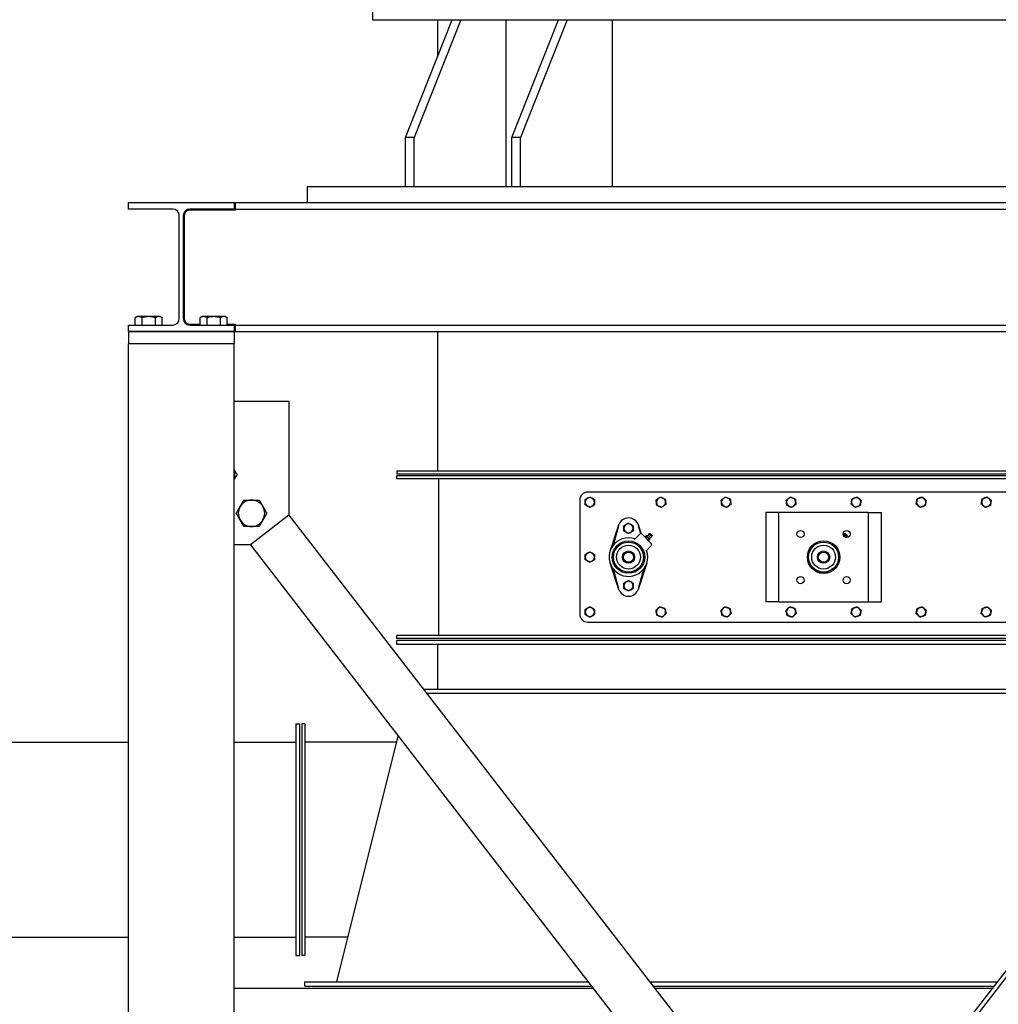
# Model space of a CAD drawing. Header units: inches. Extents: x 36 to 1719, y -84 to 1122.
# Tile 447 of 550: x 1470 to 1530, y 490 to 551. Entities that reach past the tile are written whole.
import ezdxf

# ---------------------------------------------------------------- set-up
doc = ezdxf.new("R2010")
doc.units = ezdxf.units.IN
doc.header["$LTSCALE"] = 48
doc.header["$MEASUREMENT"] = 0
doc.layers.add('Visible (ANSI)', color=7, linetype='Continuous', lineweight=30)

msp = doc.modelspace()

# ---------------------------------------------------------------- linework, layer by layer
at = {"layer": 'Visible (ANSI)'}
for p, q in [((1491.34812, 551.71693), (1491.34812, 550.96693)), ((1491.34812, 550.96693), (1496.26152, 550.96693)), ((1493.39208, 543.71693), (1496.26152, 550.96693)), ((1496.79185, 550.96693), (1493.92241, 543.71693)), ((1495.34812, 550.96693), (1495.34812, 548.65911)), ((1496.26152, 550.96693), (1503.33259, 550.96693)), ((1499.5702, 540.71693), (1499.5702, 550.96693)), ((1499.93282, 543.71693), (1502.80226, 550.96693)), ((1503.33259, 550.96693), (1500.46315, 543.71693)), ((1503.33259, 550.96693), (1534.86365, 550.96693)), ((1506.11094, 540.71693), (1506.11094, 550.96693)), ((1493.92241, 543.71693), (1493.39208, 543.71693)), ((1493.39208, 540.71693), (1493.39208, 543.71693)), ((1493.92241, 540.71693), (1493.92241, 543.71693)), ((1500.46315, 543.71693), (1499.93282, 543.71693)), ((1499.93282, 540.71693), (1499.93282, 543.71693)), ((1500.46315, 540.71693), (1500.46315, 543.71693)), ((1487.34812, 540.71693), (1487.34812, 539.71693)), ((1487.34812, 540.71693), (1493.39208, 540.71693)), ((1493.39208, 540.71693), (1500.46315, 540.71693)), ((1500.46315, 540.71693), (1537.73309, 540.71693)), ((1476.34812, 539.31693), (1476.34812, 539.71693)), ((1476.34812, 539.71693), (1482.84812, 539.71693)), ((1482.84812, 539.71693), (1482.84812, 539.31693)), ((1482.90812, 539.71693), (1555.28812, 539.71693)), ((1482.90812, 539.71693), (1482.90812, 539.31693)), ((1479.07562, 539.31693), (1476.34812, 539.31693)), ((1479.47562, 532.58693), (1479.47562, 538.91693)), ((1479.72062, 538.91693), (1479.72062, 532.58693)), ((1479.78062, 538.91693), (1479.78062, 532.58693)), ((1482.84812, 539.31693), (1480.12062, 539.31693)), ((1482.90812, 539.25693), (1480.12062, 539.25693)), ((1482.90812, 539.31693), (1555.28812, 539.31693)), ((1482.90812, 539.31693), (1482.90812, 539.25693)), ((1476.87937, 532.7088), (1476.76818, 532.64461)), ((1476.76818, 532.18693), (1476.76818, 532.64461)), ((1476.97566, 532.7088), (1476.87937, 532.7088)), ((1477.59812, 532.7088), (1476.97566, 532.7088)), ((1477.18315, 532.18693), (1477.18315, 532.64461)), ((1478.22058, 532.7088), (1477.59812, 532.7088)), ((1478.01309, 532.18693), (1478.01309, 532.64461)), ((1478.31687, 532.7088), (1478.22058, 532.7088)), ((1478.31687, 532.7088), (1478.42806, 532.64461)), ((1478.42806, 532.18693), (1478.42806, 532.64461)), ((1480.12062, 532.24693), (1480.76818, 532.24693)), ((1480.87937, 532.7088), (1480.76818, 532.64461)), ((1480.76818, 532.18693), (1480.76818, 532.64461)), ((1480.97566, 532.7088), (1480.87937, 532.7088)), ((1481.59812, 532.7088), (1480.97566, 532.7088)), ((1481.18315, 532.18693), (1481.18315, 532.64461)), ((1482.22058, 532.7088), (1481.59812, 532.7088)), ((1482.01309, 532.18693), (1482.01309, 532.64461)), ((1482.31687, 532.7088), (1482.22058, 532.7088)), ((1482.31687, 532.7088), (1482.42806, 532.64461)), ((1482.42806, 532.18693), (1482.42806, 532.64461)), ((1482.42806, 532.24693), (1482.90812, 532.24693)), ((1482.90812, 532.24693), (1482.90812, 532.18693)), ((1476.34812, 531.78693), (1476.34812, 532.18693)), ((1476.34812, 532.18693), (1479.07562, 532.18693)), ((1482.84812, 531.78693), (1476.34812, 531.78693)), ((1476.35062, 531.78693), (1482.84562, 531.78693)), ((1476.35062, 531.78693), (1476.35062, 531.03693)), ((1480.12062, 532.18693), (1482.84812, 532.18693)), ((1482.84562, 531.78693), (1482.84562, 531.03693)), ((1482.84812, 532.18693), (1482.84812, 531.78693)), ((1482.90812, 532.18693), (1555.28812, 532.18693)), ((1482.90812, 532.18693), (1482.90812, 531.78693)), ((1482.90812, 531.78693), (1555.28812, 531.78693)), ((1495.34812, 531.78693), (1495.34812, 523.23443)), ((1482.84812, 531.03693), (1476.34812, 531.03693)), ((1476.34812, 404.79693), (1476.34812, 531.03693)), ((1482.84562, 531.03693), (1476.35062, 531.03693)), ((1482.84812, 404.79693), (1482.84812, 531.03693)), ((1482.84812, 527.501), (1486.22062, 527.501)), ((1486.22062, 527.501), (1486.22062, 520.501)), ((1555.34812, 524.86081), (1482.84812, 431.1362)), ((1555.34812, 524.45221), (1482.84812, 430.72761)), ((1492.84812, 523.23443), (1492.84812, 523.04693)), ((1492.84812, 523.23443), (1545.34812, 523.23443)), ((1492.84812, 523.04693), (1545.34812, 523.04693)), ((1492.84812, 522.73443), (1492.84812, 522.92193)), ((1545.34812, 522.92193), (1492.84812, 522.92193)), ((1545.34812, 522.73443), (1492.84812, 522.73443)), ((1495.41062, 522.73443), (1495.41062, 513.10943)), ((1533.59812, 521.92193), (1504.59812, 521.92193)), ((1504.09812, 521.42193), (1504.09812, 514.42193)), ((1486.22062, 520.501), (1483.8477, 518.66544)), ((1486.22062, 520.501), (1519.09812, 477.9985)), ((1516.16062, 520.67193), (1515.53562, 520.67193)), ((1515.53562, 520.67193), (1515.53562, 515.17193)), ((1516.34812, 520.67193), (1516.16062, 520.67193)), ((1516.34812, 515.17193), (1516.34812, 520.67193)), ((1516.72312, 520.67193), (1516.34812, 520.67193)), ((1521.47312, 520.67193), (1516.72312, 520.67193)), ((1521.84812, 520.67193), (1521.47312, 520.67193)), ((1521.84812, 520.67193), (1522.03562, 520.67193)), ((1521.84812, 520.67193), (1521.84812, 515.17193)), ((1522.03562, 520.67193), (1522.66062, 520.67193)), ((1522.66062, 515.17193), (1522.66062, 520.67193)), ((1505.96902, 518.28974), (1506.47789, 519.85189)), ((1506.47789, 519.85189), (1506.15363, 518.64171)), ((1506.47789, 519.85189), (1506.489, 519.88598)), ((1507.70724, 519.88598), (1507.71835, 519.85189)), ((1507.85154, 519.3548), (1507.71835, 519.85189)), ((1507.71835, 519.85189), (1507.88022, 519.35495)), ((1507.46703, 518.99794), (1507.79571, 519.32662)), ((1507.93713, 519.32662), (1508.50281, 518.76094)), ((1508.11617, 519.16499), (1508.18228, 519.2311)), ((1508.12254, 519.14122), (1508.11617, 519.16499)), ((1508.17242, 519.10874), (1508.23853, 519.17485)), ((1508.20605, 519.22473), (1508.18228, 519.2311)), ((1508.20605, 519.22473), (1508.21911, 519.21168)), ((1508.21911, 519.21168), (1508.30349, 519.1273)), ((1508.28493, 518.99623), (1508.35104, 519.06234)), ((1508.30135, 519.27271), (1508.4489, 519.12516)), ((1508.30349, 519.1273), (1508.38787, 519.04291)), ((1508.31741, 518.94634), (1508.34118, 518.93997)), ((1508.34118, 518.93997), (1508.4073, 519.00608)), ((1508.42566, 519.3779), (1508.35529, 519.35694)), ((1508.35529, 519.35694), (1508.53313, 519.17909)), ((1508.38787, 519.04291), (1508.40092, 519.02986)), ((1508.40092, 519.02986), (1508.4073, 519.00608)), ((1508.43347, 519.37592), (1508.55211, 519.25728)), ((1508.55409, 519.24947), (1508.53313, 519.17909)), ((1520.31151, 519.26255), (1520.43874, 519.13532)), ((1520.42566, 519.3779), (1520.35529, 519.35694)), ((1520.35529, 519.35694), (1520.53313, 519.17909)), ((1520.43347, 519.37592), (1520.55211, 519.25728)), ((1520.55409, 519.24947), (1520.53313, 519.17909)), ((1483.8477, 518.66544), (1482.84812, 518.66544)), ((1483.8477, 518.66544), (1517.20172, 475.54693)), ((1508.50281, 518.61952), (1508.17414, 518.29084)), ((1508.21391, 518.33061), (1508.22722, 518.28974)), ((1506.47789, 515.99197), (1505.96902, 517.55412)), ((1506.15363, 517.20214), (1506.47789, 515.99197)), ((1508.22722, 517.55412), (1507.71835, 515.99197)), ((1507.71835, 515.99197), (1508.04261, 517.20214)), ((1506.489, 515.95788), (1506.47789, 515.99197)), ((1507.71835, 515.99197), (1507.70724, 515.95788)), ((1516.16062, 515.17193), (1515.53562, 515.17193)), ((1516.34812, 515.17193), (1516.16062, 515.17193)), ((1516.34812, 515.17193), (1516.72312, 515.17193)), ((1516.72312, 515.17193), (1521.47312, 515.17193)), ((1521.47312, 515.17193), (1521.84812, 515.17193)), ((1521.84812, 515.17193), (1522.03562, 515.17193)), ((1522.03562, 515.17193), (1522.66062, 515.17193)), ((1504.59812, 513.92193), (1533.59812, 513.92193)), ((1492.84812, 512.92193), (1492.84812, 513.10943)), ((1545.34812, 513.10943), (1492.84812, 513.10943)), ((1545.34812, 512.92193), (1492.84812, 512.92193)), ((1492.84812, 512.54693), (1492.84812, 512.79693)), ((1545.34812, 512.79693), (1492.84812, 512.79693)), ((1545.34812, 512.54693), (1492.84812, 512.54693)), ((1495.34812, 512.54693), (1495.34812, 509.79693)), ((1494.50068, 509.79693), (1543.69556, 509.79693)), ((1494.69406, 509.54693), (1543.50218, 509.54693)), ((1486.63562, 507.67193), (1486.88562, 507.67193)), ((1486.63562, 507.67193), (1486.63562, 493.42193)), ((1486.88562, 493.42193), (1486.88562, 507.67193)), ((1487.19812, 507.67193), (1487.01062, 507.67193)), ((1487.01062, 507.67193), (1487.01062, 493.42193)), ((1487.19812, 507.67193), (1487.19812, 493.42193)), ((1489.16062, 491.79693), (1492.93941, 506.9121)), ((1416.51062, 506.54693), (1476.34812, 506.54693)), ((1482.84812, 506.54693), (1486.63562, 506.54693)), ((1492.84812, 506.54693), (1487.19812, 506.54693)), ((1416.51062, 494.54694), (1476.34812, 494.54694)), ((1482.84812, 494.54694), (1486.63562, 494.54694)), ((1489.84812, 494.54693), (1487.19812, 494.54693)), ((1486.63562, 493.42193), (1486.88562, 493.42193)), ((1487.19812, 493.42193), (1487.01062, 493.42193)), ((1487.19812, 491.54693), (1487.19812, 491.79693)), ((1487.19812, 491.79693), (1504.63165, 491.79693)), ((1508.42445, 491.79693), (1529.77179, 491.79693)), ((1482.84812, 491.42193), (1504.92173, 491.42193)), ((1487.19812, 491.54693), (1504.82503, 491.54693)), ((1508.61783, 491.54693), (1529.57841, 491.54693)), ((1508.71453, 491.42193), (1529.48171, 491.42193))]:
    msp.add_line(p, q, dxfattribs=at)
for centre, radius in [((1517.68012, 519.33993), 0.21875), ((1520.51612, 519.33993), 0.21875), ((1507.09812, 517.92193), 0.99675), ((1519.09812, 517.92193), 1), ((1519.09812, 517.92193), 0.99675), ((1507.09812, 517.92193), 0.92175), ((1507.09812, 517.92193), 0.73425), ((1507.09812, 517.92193), 0.375), ((1519.09812, 517.92193), 0.92175), ((1519.09812, 517.92193), 0.73425), ((1519.09812, 517.92193), 0.375), ((1507.09812, 517.92193), 0.3125), ((1519.09812, 517.92193), 0.3125), ((1517.68012, 516.50393), 0.21875), ((1520.51612, 516.50393), 0.21875)]:
    msp.add_circle(centre, radius, dxfattribs=at)
for centre, radius, start, end in [((1479.07562, 538.91693), 0.4, 0, 90), ((1480.12062, 538.91693), 0.4, 90, 180), ((1479.07562, 532.58693), 0.4, 270, 0), ((1480.12062, 532.58693), 0.4, 180, 270), ((1482.08309, 522.98963), 0.8125, 340.3185453, 19.6814547), ((1504.59812, 521.42193), 0.5, 90, 180), ((1483.91864, 520.61671), 0.8125, 90, 150), ((1483.91864, 520.61671), 0.8125, 30, 90), ((1504.72312, 521.29693), 0.281, 120, 180), ((1504.72312, 521.29693), 0.281, 180, 240), ((1504.72312, 521.29693), 0.281, 60, 120), ((1504.72312, 521.29693), 0.281, 0, 60), ((1504.72312, 521.29693), 0.281, 300, 0), ((1509.09812, 521.29693), 0.281, 126.2923397, 186.2923397), ((1509.09812, 521.29693), 0.281, 66.2923397, 126.2923397), ((1509.09812, 521.29693), 0.281, 6.2923397, 66.2923397), ((1509.09812, 521.29693), 0.281, 306.2923397, 6.2923397), ((1513.09812, 521.29693), 0.281, 126.2923397, 186.2923397), ((1513.09812, 521.29693), 0.281, 66.2923397, 126.2923397), ((1513.09812, 521.29693), 0.281, 6.2923397, 66.2923397), ((1513.09812, 521.29693), 0.281, 306.2923397, 6.2923397), ((1517.09812, 521.29693), 0.281, 126.2923397, 186.2923397), ((1517.09812, 521.29693), 0.281, 66.2923397, 126.2923397), ((1517.09812, 521.29693), 0.281, 6.2923397, 66.2923397), ((1517.09812, 521.29693), 0.281, 306.2923397, 6.2923397), ((1521.09812, 521.29693), 0.281, 170.8358207, 230.8358207), ((1521.09812, 521.29693), 0.281, 110.8358207, 170.8358207), ((1521.09812, 521.29693), 0.281, 50.8358207, 110.8358207), ((1521.09812, 521.29693), 0.281, 350.8358207, 50.8358207), ((1525.09812, 521.29693), 0.281, 170.8358207, 230.8358207), ((1525.09812, 521.29693), 0.281, 110.8358207, 170.8358207), ((1525.09812, 521.29693), 0.281, 50.8358207, 110.8358207), ((1525.09812, 521.29693), 0.281, 350.8358207, 50.8358207), ((1529.09812, 521.29693), 0.281, 170.8358207, 230.8358207), ((1529.09812, 521.29693), 0.281, 110.8358207, 170.8358207), ((1529.09812, 521.29693), 0.281, 50.8358207, 110.8358207), ((1529.09812, 521.29693), 0.281, 350.8358207, 50.8358207), ((1483.91864, 520.61671), 0.8125, 150, 210), ((1483.91864, 520.61671), 0.8125, 330, 30), ((1504.72312, 521.29693), 0.281, 240, 300), ((1509.09812, 521.29693), 0.281, 186.2923397, 246.2923397), ((1509.09812, 521.29693), 0.281, 246.2923397, 306.2923397), ((1513.09812, 521.29693), 0.281, 186.2923397, 246.2923397), ((1513.09812, 521.29693), 0.281, 246.2923397, 306.2923397), ((1517.09812, 521.29693), 0.281, 186.2923397, 246.2923397), ((1517.09812, 521.29693), 0.281, 246.2923397, 306.2923397), ((1521.09812, 521.29693), 0.281, 230.8358207, 290.8358207), ((1521.09812, 521.29693), 0.281, 290.8358207, 350.8358207), ((1525.09812, 521.29693), 0.281, 230.8358207, 290.8358207), ((1525.09812, 521.29693), 0.281, 290.8358207, 350.8358207), ((1529.09812, 521.29693), 0.281, 230.8358207, 290.8358207), ((1529.09812, 521.29693), 0.281, 290.8358207, 350.8358207), ((1483.91864, 520.61671), 0.8125, 210, 270), ((1483.91864, 520.61671), 0.8125, 270, 330), ((1507.09812, 519.68755), 0.64063, 18.0432318, 161.9567682), ((1507.09812, 519.68755), 0.28125, 120, 180), ((1507.09812, 519.68755), 0.28125, 180, 240), ((1507.09812, 519.68755), 0.28125, 60, 120), ((1507.09812, 519.68755), 0.28125, 0, 60), ((1507.09812, 519.68755), 0.28125, 300, 0), ((1507.09812, 517.92193), 1.1875, 69.9010624, 20.0989376), ((1507.09812, 519.68755), 0.28125, 240, 300), ((1507.86642, 519.25591), 0.1, 45, 135), ((1508.15023, 519.45426), 0.23622, 283.6687015, 309.7729981), ((1508.4275, 519.25131), 0.12795, 124.3612907, 170.3745904), ((1508.63045, 518.97404), 0.23622, 140.2270019, 166.3312985), ((1508.42791, 519.37035), 0.00787, 45, 106.5871761), ((1508.4275, 519.25131), 0.12795, 279.6254096, 325.6387093), ((1508.54654, 519.25171), 0.00787, 343.4128239, 45), ((1520.4275, 519.25131), 0.12795, 124.3612907, 164.4634537), ((1520.42791, 519.37035), 0.00787, 45, 106.5871761), ((1520.4275, 519.25131), 0.12795, 285.5365463, 325.6387093), ((1520.54654, 519.25171), 0.00787, 343.4128239, 45), ((1508.4321, 518.69023), 0.1, 315, 45), ((1504.72312, 517.92193), 0.281, 120, 180), ((1504.72312, 517.92193), 0.281, 180, 240), ((1504.72312, 517.92193), 0.281, 60, 120), ((1504.72312, 517.92193), 0.281, 240, 300), ((1504.72312, 517.92193), 0.281, 0, 60), ((1504.72312, 517.92193), 0.281, 300, 0), ((1507.09812, 516.1563), 0.64063, 198.0432318, 341.9567682), ((1507.09812, 516.1563), 0.28125, 120, 180), ((1507.09812, 516.1563), 0.28125, 180, 240), ((1507.09812, 516.1563), 0.28125, 60, 120), ((1507.09812, 516.1563), 0.28125, 240, 300), ((1507.09812, 516.1563), 0.28125, 0, 60), ((1507.09812, 516.1563), 0.28125, 300, 0), ((1504.72312, 514.54693), 0.281, 120, 180), ((1504.72312, 514.54693), 0.281, 60, 120), ((1504.72312, 514.54693), 0.281, 0, 60), ((1509.09812, 514.54693), 0.281, 133.3571703, 193.3571703), ((1509.09812, 514.54693), 0.281, 73.3571703, 133.3571703), ((1509.09812, 514.54693), 0.281, 13.3571703, 73.3571703), ((1513.09812, 514.54693), 0.281, 133.3571703, 193.3571703), ((1513.09812, 514.54693), 0.281, 73.3571703, 133.3571703), ((1513.09812, 514.54693), 0.281, 13.3571703, 73.3571703), ((1517.09812, 514.54693), 0.281, 133.3571703, 193.3571703), ((1517.09812, 514.54693), 0.281, 73.3571703, 133.3571703), ((1517.09812, 514.54693), 0.281, 13.3571703, 73.3571703), ((1521.09812, 514.54693), 0.281, 108.4406544, 168.4406544), ((1521.09812, 514.54693), 0.281, 48.4406544, 108.4406544), ((1521.09812, 514.54693), 0.281, 348.4406544, 48.4406544), ((1525.09812, 514.54693), 0.281, 108.4406544, 168.4406544), ((1525.09812, 514.54693), 0.281, 48.4406544, 108.4406544), ((1525.09812, 514.54693), 0.281, 348.4406544, 48.4406544), ((1529.09812, 514.54693), 0.281, 108.4406544, 168.4406544), ((1529.09812, 514.54693), 0.281, 48.4406544, 108.4406544), ((1529.09812, 514.54693), 0.281, 348.4406544, 48.4406544), ((1504.59812, 514.42193), 0.5, 180, 270), ((1504.72312, 514.54693), 0.281, 180, 240), ((1504.72312, 514.54693), 0.281, 240, 300), ((1504.72312, 514.54693), 0.281, 300, 0), ((1509.09812, 514.54693), 0.281, 193.3571703, 253.3571703), ((1509.09812, 514.54693), 0.281, 253.3571703, 313.3571703), ((1509.09812, 514.54693), 0.281, 313.3571703, 13.3571703), ((1513.09812, 514.54693), 0.281, 193.3571703, 253.3571703), ((1513.09812, 514.54693), 0.281, 253.3571703, 313.3571703), ((1513.09812, 514.54693), 0.281, 313.3571703, 13.3571703), ((1517.09812, 514.54693), 0.281, 193.3571703, 253.3571703), ((1517.09812, 514.54693), 0.281, 253.3571703, 313.3571703), ((1517.09812, 514.54693), 0.281, 313.3571703, 13.3571703), ((1521.09812, 514.54693), 0.281, 168.4406544, 228.4406544), ((1521.09812, 514.54693), 0.281, 228.4406544, 288.4406544), ((1521.09812, 514.54693), 0.281, 288.4406544, 348.4406544), ((1525.09812, 514.54693), 0.281, 168.4406544, 228.4406544), ((1525.09812, 514.54693), 0.281, 228.4406544, 288.4406544), ((1525.09812, 514.54693), 0.281, 288.4406544, 348.4406544), ((1529.09812, 514.54693), 0.281, 168.4406544, 228.4406544), ((1529.09812, 514.54693), 0.281, 228.4406544, 288.4406544), ((1529.09812, 514.54693), 0.281, 288.4406544, 348.4406544)]:
    msp.add_arc(centre, radius, start, end, dxfattribs=at)
for points, knots in [([(1480.12062, 539.25693), (1480.0968, 539.25693), (1480.07365, 539.25443), (1480.02912, 539.24517), (1480.00772, 539.2384), (1479.94661, 539.21236), (1479.90995, 539.18709), (1479.85185, 539.12899), (1479.82591, 539.09242), (1479.79024, 539.00914), (1479.78062, 538.96235), (1479.78062, 538.91693)], [2.83635101, 2.83635101, 2.83635101, 2.83635101, 3.0178533, 3.0178533, 3.19935559, 3.19935559, 3.56236017, 3.56236017, 3.90844335, 3.90844335, 4.25452652, 4.25452652, 4.25452652, 4.25452652]), ([(1479.78062, 532.58693), (1479.78062, 532.54151), (1479.79024, 532.49471), (1479.82591, 532.41144), (1479.85185, 532.37487), (1479.90995, 532.31677), (1479.94661, 532.29149), (1480.00772, 532.26546), (1480.02912, 532.25868), (1480.07365, 532.24942), (1480.0968, 532.24693), (1480.12062, 532.24693)], [-1.41817551, -1.41817551, -1.41817551, -1.41817551, -1.07209233, -1.07209233, -0.72600916, -0.72600916, -0.36300458, -0.36300458, -0.18150229, -0.18150229, 0, 0, 0, 0])]:
    msp.add_open_spline(points, degree=3, knots=knots, dxfattribs=at)
for points, weights in [([(1476.97566, 532.7088), (1476.87937, 532.7088), (1476.76818, 532.64461)], [1, 1.0379548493, 1]), ([(1477.18315, 532.64461), (1477.07196, 532.7088), (1476.97566, 532.7088)], [1, 1.0379548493, 1]), ([(1477.59812, 532.7088), (1477.40553, 532.7088), (1477.18315, 532.64461)], [1, 1.0379548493, 1]), ([(1478.01309, 532.64461), (1477.79071, 532.7088), (1477.59812, 532.7088)], [1, 1.0379548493, 1]), ([(1478.22058, 532.7088), (1478.12428, 532.7088), (1478.01309, 532.64461)], [1, 1.0379548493, 1]), ([(1478.42806, 532.64461), (1478.31687, 532.7088), (1478.22058, 532.7088)], [1, 1.0379548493, 1]), ([(1480.97566, 532.7088), (1480.87937, 532.7088), (1480.76818, 532.64461)], [1, 1.0379548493, 1]), ([(1481.18315, 532.64461), (1481.07196, 532.7088), (1480.97566, 532.7088)], [1, 1.0379548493, 1]), ([(1481.59812, 532.7088), (1481.40553, 532.7088), (1481.18315, 532.64461)], [1, 1.0379548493, 1]), ([(1482.01309, 532.64461), (1481.79071, 532.7088), (1481.59812, 532.7088)], [1, 1.0379548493, 1]), ([(1482.22058, 532.7088), (1482.12428, 532.7088), (1482.01309, 532.64461)], [1, 1.0379548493, 1]), ([(1482.42806, 532.64461), (1482.31687, 532.7088), (1482.22058, 532.7088)], [1, 1.0379548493, 1]), ([(1482.84812, 523.28956), (1482.92897, 523.14952), (1483.02128, 522.98963)], [1.01506332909, 1.02759597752, 1]), ([(1483.02128, 522.98963), (1482.92897, 522.82975), (1482.84812, 522.68971)], [1, 1.02759597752, 1.01506332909]), ([(1483.21499, 521.02296), (1483.32385, 521.21151), (1483.44954, 521.42921)], [1, 1.0379548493, 1]), ([(1483.44954, 521.42921), (1483.70093, 521.42921), (1483.91864, 521.42921)], [1, 1.0379548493, 1]), ([(1483.91864, 521.42921), (1484.13635, 521.42921), (1484.38774, 521.42921)], [1, 1.0379548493, 1]), ([(1484.38774, 521.42921), (1484.51343, 521.21151), (1484.62229, 521.02296)], [1, 1.0379548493, 1]), ([(1504.44212, 521.45916), (1504.51741, 521.50263), (1504.58262, 521.54028)], [1, 1.0379548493, 1]), ([(1504.44212, 521.29693), (1504.44212, 521.37222), (1504.44212, 521.45916)], [1, 1.0379548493, 1]), ([(1504.44212, 521.13469), (1504.44212, 521.22163), (1504.44212, 521.29693)], [1, 1.0379548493, 1]), ([(1504.58262, 521.54028), (1504.64783, 521.57793), (1504.72312, 521.6214)], [1, 1.0379548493, 1]), ([(1504.72312, 521.6214), (1504.79841, 521.57793), (1504.86362, 521.54028)], [1, 1.0379548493, 1]), ([(1504.86362, 521.54028), (1504.92883, 521.50263), (1505.00412, 521.45916)], [1, 1.0379548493, 1]), ([(1505.00412, 521.45916), (1505.00412, 521.37222), (1505.00412, 521.29693)], [1, 1.0379548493, 1]), ([(1505.00412, 521.29693), (1505.00412, 521.22163), (1505.00412, 521.13469)], [1, 1.0379548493, 1]), ([(1508.80103, 521.42739), (1508.87111, 521.47885), (1508.93179, 521.52342)], [1, 1.0379548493, 1]), ([(1508.81881, 521.26613), (1508.81056, 521.34097), (1508.80103, 521.42739)], [1, 1.0379548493, 1]), ([(1508.93179, 521.52342), (1508.99248, 521.56798), (1509.06256, 521.61944)], [1, 1.0379548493, 1]), ([(1509.06256, 521.61944), (1509.14216, 521.58449), (1509.2111, 521.55421)], [1, 1.0379548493, 1]), ([(1509.2111, 521.55421), (1509.28004, 521.52394), (1509.35965, 521.48898)], [1, 1.0379548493, 1]), ([(1509.35965, 521.48898), (1509.36917, 521.40257), (1509.37743, 521.32773)], [1, 1.0379548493, 1]), ([(1509.37743, 521.32773), (1509.38568, 521.25289), (1509.39521, 521.16647)], [1, 1.0379548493, 1]), ([(1512.80103, 521.42739), (1512.87111, 521.47885), (1512.93179, 521.52342)], [1, 1.0379548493, 1]), ([(1512.81881, 521.26613), (1512.81056, 521.34097), (1512.80103, 521.42739)], [1, 1.0379548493, 1]), ([(1512.93179, 521.52342), (1512.99248, 521.56798), (1513.06256, 521.61944)], [1, 1.0379548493, 1]), ([(1513.06256, 521.61944), (1513.14216, 521.58449), (1513.2111, 521.55421)], [1, 1.0379548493, 1]), ([(1513.2111, 521.55421), (1513.28004, 521.52394), (1513.35965, 521.48898)], [1, 1.0379548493, 1]), ([(1513.35965, 521.48898), (1513.36917, 521.40257), (1513.37743, 521.32773)], [1, 1.0379548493, 1]), ([(1513.37743, 521.32773), (1513.38568, 521.25289), (1513.39521, 521.16647)], [1, 1.0379548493, 1]), ([(1516.80103, 521.42739), (1516.87111, 521.47885), (1516.93179, 521.52342)], [1, 1.0379548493, 1]), ([(1516.81881, 521.26613), (1516.81056, 521.34097), (1516.80103, 521.42739)], [1, 1.0379548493, 1]), ([(1516.93179, 521.52342), (1516.99248, 521.56798), (1517.06256, 521.61944)], [1, 1.0379548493, 1]), ([(1517.06256, 521.61944), (1517.14216, 521.58449), (1517.2111, 521.55421)], [1, 1.0379548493, 1]), ([(1517.2111, 521.55421), (1517.28004, 521.52394), (1517.35965, 521.48898)], [1, 1.0379548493, 1]), ([(1517.35965, 521.48898), (1517.36917, 521.40257), (1517.37743, 521.32773)], [1, 1.0379548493, 1]), ([(1517.37743, 521.32773), (1517.38568, 521.25289), (1517.39521, 521.16647)], [1, 1.0379548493, 1]), ([(1520.79487, 521.18152), (1520.80872, 521.26735), (1520.82071, 521.34168)], [1, 1.0379548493, 1]), ([(1520.82071, 521.34168), (1520.8327, 521.41601), (1520.84654, 521.50185)], [1, 1.0379548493, 1]), ([(1520.84654, 521.50185), (1520.9278, 521.53277), (1520.99817, 521.55955)], [1, 1.0379548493, 1]), ([(1520.99817, 521.55955), (1521.06854, 521.58633), (1521.1498, 521.61726)], [1, 1.0379548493, 1]), ([(1521.1498, 521.61726), (1521.21721, 521.56235), (1521.27558, 521.5148)], [1, 1.0379548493, 1]), ([(1521.27558, 521.5148), (1521.33396, 521.46725), (1521.40137, 521.41234)], [1, 1.0379548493, 1]), ([(1521.40137, 521.41234), (1521.38752, 521.32651), (1521.37553, 521.25217)], [1, 1.0379548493, 1]), ([(1524.79487, 521.18152), (1524.80872, 521.26735), (1524.82071, 521.34168)], [1, 1.0379548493, 1]), ([(1524.82071, 521.34168), (1524.8327, 521.41601), (1524.84654, 521.50185)], [1, 1.0379548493, 1]), ([(1524.84654, 521.50185), (1524.9278, 521.53277), (1524.99817, 521.55955)], [1, 1.0379548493, 1]), ([(1524.99817, 521.55955), (1525.06854, 521.58633), (1525.1498, 521.61726)], [1, 1.0379548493, 1]), ([(1525.1498, 521.61726), (1525.21721, 521.56235), (1525.27558, 521.5148)], [1, 1.0379548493, 1]), ([(1525.27558, 521.5148), (1525.33396, 521.46725), (1525.40137, 521.41234)], [1, 1.0379548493, 1]), ([(1525.40137, 521.41234), (1525.38752, 521.32651), (1525.37553, 521.25217)], [1, 1.0379548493, 1]), ([(1528.79487, 521.18152), (1528.80872, 521.26735), (1528.82071, 521.34168)], [1, 1.0379548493, 1]), ([(1528.82071, 521.34168), (1528.8327, 521.41601), (1528.84654, 521.50185)], [1, 1.0379548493, 1]), ([(1528.84654, 521.50185), (1528.9278, 521.53277), (1528.99817, 521.55955)], [1, 1.0379548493, 1]), ([(1528.99817, 521.55955), (1529.06854, 521.58633), (1529.1498, 521.61726)], [1, 1.0379548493, 1]), ([(1529.1498, 521.61726), (1529.21721, 521.56235), (1529.27558, 521.5148)], [1, 1.0379548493, 1]), ([(1529.27558, 521.5148), (1529.33396, 521.46725), (1529.40137, 521.41234)], [1, 1.0379548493, 1]), ([(1529.40137, 521.41234), (1529.38752, 521.32651), (1529.37553, 521.25217)], [1, 1.0379548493, 1]), ([(1482.98045, 520.61671), (1483.10614, 520.83442), (1483.21499, 521.02296)], [1, 1.0379548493, 1]), ([(1484.62229, 521.02296), (1484.73114, 520.83442), (1484.85683, 520.61671)], [1, 1.0379548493, 1]), ([(1504.58262, 521.05357), (1504.51741, 521.09122), (1504.44212, 521.13469)], [1, 1.0379548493, 1]), ([(1504.72312, 520.97246), (1504.64783, 521.01593), (1504.58262, 521.05357)], [1, 1.0379548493, 1]), ([(1504.86362, 521.05357), (1504.79841, 521.01593), (1504.72312, 520.97246)], [1, 1.0379548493, 1]), ([(1505.00412, 521.13469), (1504.92883, 521.09122), (1504.86362, 521.05357)], [1, 1.0379548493, 1]), ([(1508.83659, 521.10487), (1508.82707, 521.19129), (1508.81881, 521.26613)], [1, 1.0379548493, 1]), ([(1508.98514, 521.03964), (1508.9162, 521.06991), (1508.83659, 521.10487)], [1, 1.0379548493, 1]), ([(1509.13368, 520.97441), (1509.05408, 521.00937), (1508.98514, 521.03964)], [1, 1.0379548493, 1]), ([(1509.26445, 521.07044), (1509.20376, 521.02587), (1509.13368, 520.97441)], [1, 1.0379548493, 1]), ([(1509.39521, 521.16647), (1509.32513, 521.11501), (1509.26445, 521.07044)], [1, 1.0379548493, 1]), ([(1512.83659, 521.10487), (1512.82707, 521.19129), (1512.81881, 521.26613)], [1, 1.0379548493, 1]), ([(1512.98514, 521.03964), (1512.9162, 521.06991), (1512.83659, 521.10487)], [1, 1.0379548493, 1]), ([(1513.13368, 520.97441), (1513.05408, 521.00937), (1512.98514, 521.03964)], [1, 1.0379548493, 1]), ([(1513.26445, 521.07044), (1513.20376, 521.02587), (1513.13368, 520.97441)], [1, 1.0379548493, 1]), ([(1513.39521, 521.16647), (1513.32513, 521.11501), (1513.26445, 521.07044)], [1, 1.0379548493, 1]), ([(1516.83659, 521.10487), (1516.82707, 521.19129), (1516.81881, 521.26613)], [1, 1.0379548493, 1]), ([(1516.98514, 521.03964), (1516.9162, 521.06991), (1516.83659, 521.10487)], [1, 1.0379548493, 1]), ([(1517.13368, 520.97441), (1517.05408, 521.00937), (1516.98514, 521.03964)], [1, 1.0379548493, 1]), ([(1517.26445, 521.07044), (1517.20376, 521.02587), (1517.13368, 520.97441)], [1, 1.0379548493, 1]), ([(1517.39521, 521.16647), (1517.32513, 521.11501), (1517.26445, 521.07044)], [1, 1.0379548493, 1]), ([(1520.92066, 521.07906), (1520.86228, 521.12661), (1520.79487, 521.18152)], [1, 1.0379548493, 1]), ([(1521.04644, 520.9766), (1520.97903, 521.03151), (1520.92066, 521.07906)], [1, 1.0379548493, 1]), ([(1521.19807, 521.0343), (1521.1277, 521.00752), (1521.04644, 520.9766)], [1, 1.0379548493, 1]), ([(1521.34969, 521.09201), (1521.26844, 521.06109), (1521.19807, 521.0343)], [1, 1.0379548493, 1]), ([(1521.37553, 521.25217), (1521.36354, 521.17784), (1521.34969, 521.09201)], [1, 1.0379548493, 1]), ([(1524.92066, 521.07906), (1524.86228, 521.12661), (1524.79487, 521.18152)], [1, 1.0379548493, 1]), ([(1525.04644, 520.9766), (1524.97903, 521.03151), (1524.92066, 521.07906)], [1, 1.0379548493, 1]), ([(1525.19807, 521.0343), (1525.1277, 521.00752), (1525.04644, 520.9766)], [1, 1.0379548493, 1]), ([(1525.34969, 521.09201), (1525.26844, 521.06109), (1525.19807, 521.0343)], [1, 1.0379548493, 1]), ([(1525.37553, 521.25217), (1525.36354, 521.17784), (1525.34969, 521.09201)], [1, 1.0379548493, 1]), ([(1528.92066, 521.07906), (1528.86228, 521.12661), (1528.79487, 521.18152)], [1, 1.0379548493, 1]), ([(1529.04644, 520.9766), (1528.97903, 521.03151), (1528.92066, 521.07906)], [1, 1.0379548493, 1]), ([(1529.19807, 521.0343), (1529.1277, 521.00752), (1529.04644, 520.9766)], [1, 1.0379548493, 1]), ([(1529.34969, 521.09201), (1529.26844, 521.06109), (1529.19807, 521.0343)], [1, 1.0379548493, 1]), ([(1529.37553, 521.25217), (1529.36354, 521.17784), (1529.34969, 521.09201)], [1, 1.0379548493, 1]), ([(1483.21499, 520.21046), (1483.10614, 520.39901), (1482.98045, 520.61671)], [1, 1.0379548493, 1]), ([(1483.44954, 519.80421), (1483.32385, 520.02192), (1483.21499, 520.21046)], [1, 1.0379548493, 1]), ([(1484.62229, 520.21046), (1484.51343, 520.02192), (1484.38774, 519.80421)], [1, 1.0379548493, 1]), ([(1484.85683, 520.61671), (1484.73114, 520.39901), (1484.62229, 520.21046)], [1, 1.0379548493, 1]), ([(1483.91864, 519.80421), (1483.70093, 519.80421), (1483.44954, 519.80421)], [1, 1.0379548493, 1]), ([(1484.38774, 519.80421), (1484.13635, 519.80421), (1483.91864, 519.80421)], [1, 1.0379548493, 1]), ([(1506.81687, 519.84993), (1506.89223, 519.89344), (1506.95749, 519.93112)], [1, 1.0379548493, 1]), ([(1506.81687, 519.68755), (1506.81687, 519.76291), (1506.81687, 519.84993)], [1, 1.0379548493, 1]), ([(1506.81687, 519.52517), (1506.81687, 519.61219), (1506.81687, 519.68755)], [1, 1.0379548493, 1]), ([(1506.95749, 519.44398), (1506.89223, 519.48166), (1506.81687, 519.52517)], [1, 1.0379548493, 1]), ([(1506.95749, 519.93112), (1507.02276, 519.9688), (1507.09812, 520.01231)], [1, 1.0379548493, 1]), ([(1507.09812, 520.01231), (1507.17348, 519.9688), (1507.23874, 519.93112)], [1, 1.0379548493, 1]), ([(1507.23874, 519.93112), (1507.30401, 519.89344), (1507.37937, 519.84993)], [1, 1.0379548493, 1]), ([(1507.37937, 519.52517), (1507.30401, 519.48166), (1507.23874, 519.44398)], [1, 1.0379548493, 1]), ([(1507.37937, 519.84993), (1507.37937, 519.76291), (1507.37937, 519.68755)], [1, 1.0379548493, 1]), ([(1507.37937, 519.68755), (1507.37937, 519.61219), (1507.37937, 519.52517)], [1, 1.0379548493, 1]), ([(1507.09812, 519.36279), (1507.02276, 519.4063), (1506.95749, 519.44398)], [1, 1.0379548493, 1]), ([(1507.23874, 519.44398), (1507.17348, 519.4063), (1507.09812, 519.36279)], [1, 1.0379548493, 1]), ([(1508.11617, 519.16499), (1508.12254, 519.14122), (1508.13559, 519.12816)], [1, 1.0379548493, 1]), ([(1508.13559, 519.12816), (1508.14864, 519.11511), (1508.17242, 519.10874)], [1, 1.0379548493, 1]), ([(1508.17242, 519.10874), (1508.19386, 519.06989), (1508.21997, 519.04378)], [1, 1.0379548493, 1]), ([(1508.21911, 519.21168), (1508.20605, 519.22473), (1508.18228, 519.2311)], [1, 1.0379548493, 1]), ([(1508.23853, 519.17485), (1508.23216, 519.19862), (1508.21911, 519.21168)], [1, 1.0379548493, 1]), ([(1508.21997, 519.04378), (1508.24608, 519.01767), (1508.28493, 518.99623)], [1, 1.0379548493, 1]), ([(1508.30349, 519.1273), (1508.27738, 519.1534), (1508.23853, 519.17485)], [1, 1.0379548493, 1]), ([(1508.28493, 518.99623), (1508.2913, 518.97245), (1508.30435, 518.9594)], [1, 1.0379548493, 1]), ([(1508.35104, 519.06234), (1508.3296, 519.10119), (1508.30349, 519.1273)], [1, 1.0379548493, 1]), ([(1508.30435, 518.9594), (1508.31741, 518.94634), (1508.34118, 518.93997)], [1, 1.0379548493, 1]), ([(1508.38787, 519.04291), (1508.37482, 519.05597), (1508.35104, 519.06234)], [1, 1.0379548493, 1]), ([(1508.4073, 519.00608), (1508.40092, 519.02986), (1508.38787, 519.04291)], [1, 1.0379548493, 1]), ([(1504.44212, 518.08416), (1504.51741, 518.12763), (1504.58262, 518.16528)], [1, 1.0379548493, 1]), ([(1504.44212, 517.92193), (1504.44212, 517.99722), (1504.44212, 518.08416)], [1, 1.0379548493, 1]), ([(1504.44212, 517.75969), (1504.44212, 517.84663), (1504.44212, 517.92193)], [1, 1.0379548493, 1]), ([(1504.58262, 517.67857), (1504.51741, 517.71622), (1504.44212, 517.75969)], [1, 1.0379548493, 1]), ([(1504.58262, 518.16528), (1504.64783, 518.20293), (1504.72312, 518.2464)], [1, 1.0379548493, 1]), ([(1504.72312, 517.59746), (1504.64783, 517.64093), (1504.58262, 517.67857)], [1, 1.0379548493, 1]), ([(1504.72312, 518.2464), (1504.79841, 518.20293), (1504.86362, 518.16528)], [1, 1.0379548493, 1]), ([(1504.86362, 517.67857), (1504.79841, 517.64093), (1504.72312, 517.59746)], [1, 1.0379548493, 1]), ([(1504.86362, 518.16528), (1504.92883, 518.12763), (1505.00412, 518.08416)], [1, 1.0379548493, 1]), ([(1505.00412, 517.75969), (1504.92883, 517.71622), (1504.86362, 517.67857)], [1, 1.0379548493, 1]), ([(1505.00412, 518.08416), (1505.00412, 517.99722), (1505.00412, 517.92193)], [1, 1.0379548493, 1]), ([(1505.00412, 517.92193), (1505.00412, 517.84663), (1505.00412, 517.75969)], [1, 1.0379548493, 1]), ([(1506.95749, 516.39987), (1507.02276, 516.43755), (1507.09812, 516.48106)], [1, 1.0379548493, 1]), ([(1507.09812, 516.48106), (1507.17348, 516.43755), (1507.23874, 516.39987)], [1, 1.0379548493, 1]), ([(1506.81687, 516.31868), (1506.89223, 516.36219), (1506.95749, 516.39987)], [1, 1.0379548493, 1]), ([(1506.81687, 516.1563), (1506.81687, 516.23166), (1506.81687, 516.31868)], [1, 1.0379548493, 1]), ([(1506.81687, 515.99392), (1506.81687, 516.08094), (1506.81687, 516.1563)], [1, 1.0379548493, 1]), ([(1506.95749, 515.91273), (1506.89223, 515.95041), (1506.81687, 515.99392)], [1, 1.0379548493, 1]), ([(1507.09812, 515.83154), (1507.02276, 515.87505), (1506.95749, 515.91273)], [1, 1.0379548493, 1]), ([(1507.23874, 515.91273), (1507.17348, 515.87505), (1507.09812, 515.83154)], [1, 1.0379548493, 1]), ([(1507.23874, 516.39987), (1507.30401, 516.36219), (1507.37937, 516.31868)], [1, 1.0379548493, 1]), ([(1507.37937, 515.99392), (1507.30401, 515.95041), (1507.23874, 515.91273)], [1, 1.0379548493, 1]), ([(1507.37937, 516.31868), (1507.37937, 516.23166), (1507.37937, 516.1563)], [1, 1.0379548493, 1]), ([(1507.37937, 516.1563), (1507.37937, 516.08094), (1507.37937, 515.99392)], [1, 1.0379548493, 1]), ([(1504.44212, 514.70916), (1504.51741, 514.75263), (1504.58262, 514.79028)], [1, 1.0379548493, 1]), ([(1504.44212, 514.54693), (1504.44212, 514.62222), (1504.44212, 514.70916)], [1, 1.0379548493, 1]), ([(1504.58262, 514.79028), (1504.64783, 514.82793), (1504.72312, 514.8714)], [1, 1.0379548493, 1]), ([(1504.72312, 514.8714), (1504.79841, 514.82793), (1504.86362, 514.79028)], [1, 1.0379548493, 1]), ([(1504.86362, 514.79028), (1504.92883, 514.75263), (1505.00412, 514.70916)], [1, 1.0379548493, 1]), ([(1505.00412, 514.70916), (1505.00412, 514.62222), (1505.00412, 514.54693)], [1, 1.0379548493, 1]), ([(1508.78724, 514.63986), (1508.85046, 514.69955), (1508.9052, 514.75124)], [1, 1.0379548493, 1]), ([(1508.82472, 514.48201), (1508.80733, 514.55527), (1508.78724, 514.63986)], [1, 1.0379548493, 1]), ([(1508.9052, 514.75124), (1508.95995, 514.80293), (1509.02316, 514.86262)], [1, 1.0379548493, 1]), ([(1509.02316, 514.86262), (1509.10646, 514.83772), (1509.1786, 514.81616)], [1, 1.0379548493, 1]), ([(1509.1786, 514.81616), (1509.25074, 514.79459), (1509.33404, 514.76969)], [1, 1.0379548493, 1]), ([(1509.33404, 514.76969), (1509.35412, 514.6851), (1509.37152, 514.61184)], [1, 1.0379548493, 1]), ([(1512.78724, 514.63986), (1512.85046, 514.69955), (1512.9052, 514.75124)], [1, 1.0379548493, 1]), ([(1512.82472, 514.48201), (1512.80733, 514.55527), (1512.78724, 514.63986)], [1, 1.0379548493, 1]), ([(1512.9052, 514.75124), (1512.95995, 514.80293), (1513.02316, 514.86262)], [1, 1.0379548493, 1]), ([(1513.02316, 514.86262), (1513.10646, 514.83772), (1513.1786, 514.81616)], [1, 1.0379548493, 1]), ([(1513.1786, 514.81616), (1513.25074, 514.79459), (1513.33404, 514.76969)], [1, 1.0379548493, 1]), ([(1513.33404, 514.76969), (1513.35412, 514.6851), (1513.37152, 514.61184)], [1, 1.0379548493, 1]), ([(1516.78724, 514.63986), (1516.85046, 514.69955), (1516.9052, 514.75124)], [1, 1.0379548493, 1]), ([(1516.82472, 514.48201), (1516.80733, 514.55527), (1516.78724, 514.63986)], [1, 1.0379548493, 1]), ([(1516.9052, 514.75124), (1516.95995, 514.80293), (1517.02316, 514.86262)], [1, 1.0379548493, 1]), ([(1517.02316, 514.86262), (1517.10646, 514.83772), (1517.1786, 514.81616)], [1, 1.0379548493, 1]), ([(1517.1786, 514.81616), (1517.25074, 514.79459), (1517.33404, 514.76969)], [1, 1.0379548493, 1]), ([(1517.33404, 514.76969), (1517.35412, 514.6851), (1517.37152, 514.61184)], [1, 1.0379548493, 1]), ([(1520.82282, 514.60323), (1520.83791, 514.677), (1520.85533, 514.76218)], [1, 1.0379548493, 1]), ([(1520.85533, 514.76218), (1520.93781, 514.78968), (1521.00923, 514.8135)], [1, 1.0379548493, 1]), ([(1521.00923, 514.8135), (1521.08066, 514.83732), (1521.16314, 514.86482)], [1, 1.0379548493, 1]), ([(1521.16314, 514.86482), (1521.22819, 514.80714), (1521.28453, 514.75719)], [1, 1.0379548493, 1]), ([(1521.28453, 514.75719), (1521.34087, 514.70724), (1521.40593, 514.64956)], [1, 1.0379548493, 1]), ([(1521.40593, 514.64956), (1521.38851, 514.56439), (1521.37342, 514.49062)], [1, 1.0379548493, 1]), ([(1524.82282, 514.60323), (1524.83791, 514.677), (1524.85533, 514.76218)], [1, 1.0379548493, 1]), ([(1524.85533, 514.76218), (1524.93781, 514.78968), (1525.00923, 514.8135)], [1, 1.0379548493, 1]), ([(1525.00923, 514.8135), (1525.08066, 514.83732), (1525.16314, 514.86482)], [1, 1.0379548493, 1]), ([(1525.16314, 514.86482), (1525.22819, 514.80714), (1525.28453, 514.75719)], [1, 1.0379548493, 1]), ([(1525.28453, 514.75719), (1525.34087, 514.70724), (1525.40593, 514.64956)], [1, 1.0379548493, 1]), ([(1525.40593, 514.64956), (1525.38851, 514.56439), (1525.37342, 514.49062)], [1, 1.0379548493, 1]), ([(1528.82282, 514.60323), (1528.83791, 514.677), (1528.85533, 514.76218)], [1, 1.0379548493, 1]), ([(1528.85533, 514.76218), (1528.93781, 514.78968), (1529.00923, 514.8135)], [1, 1.0379548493, 1]), ([(1529.00923, 514.8135), (1529.08066, 514.83732), (1529.16314, 514.86482)], [1, 1.0379548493, 1]), ([(1529.16314, 514.86482), (1529.22819, 514.80714), (1529.28453, 514.75719)], [1, 1.0379548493, 1]), ([(1529.28453, 514.75719), (1529.34087, 514.70724), (1529.40593, 514.64956)], [1, 1.0379548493, 1]), ([(1529.40593, 514.64956), (1529.38851, 514.56439), (1529.37342, 514.49062)], [1, 1.0379548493, 1]), ([(1504.44212, 514.38469), (1504.44212, 514.47163), (1504.44212, 514.54693)], [1, 1.0379548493, 1]), ([(1504.58262, 514.30357), (1504.51741, 514.34122), (1504.44212, 514.38469)], [1, 1.0379548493, 1]), ([(1504.72312, 514.22246), (1504.64783, 514.26593), (1504.58262, 514.30357)], [1, 1.0379548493, 1]), ([(1504.86362, 514.30357), (1504.79841, 514.26593), (1504.72312, 514.22246)], [1, 1.0379548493, 1]), ([(1505.00412, 514.38469), (1504.92883, 514.34122), (1504.86362, 514.30357)], [1, 1.0379548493, 1]), ([(1505.00412, 514.54693), (1505.00412, 514.47163), (1505.00412, 514.38469)], [1, 1.0379548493, 1]), ([(1508.8622, 514.32416), (1508.84212, 514.40875), (1508.82472, 514.48201)], [1, 1.0379548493, 1]), ([(1509.01764, 514.2777), (1508.9455, 514.29926), (1508.8622, 514.32416)], [1, 1.0379548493, 1]), ([(1509.17308, 514.23123), (1509.08978, 514.25613), (1509.01764, 514.2777)], [1, 1.0379548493, 1]), ([(1509.29104, 514.34262), (1509.23629, 514.29092), (1509.17308, 514.23123)], [1, 1.0379548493, 1]), ([(1509.409, 514.454), (1509.34578, 514.39431), (1509.29104, 514.34262)], [1, 1.0379548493, 1]), ([(1509.37152, 514.61184), (1509.38891, 514.53859), (1509.409, 514.454)], [1, 1.0379548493, 1]), ([(1512.8622, 514.32416), (1512.84212, 514.40875), (1512.82472, 514.48201)], [1, 1.0379548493, 1]), ([(1513.01764, 514.2777), (1512.9455, 514.29926), (1512.8622, 514.32416)], [1, 1.0379548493, 1]), ([(1513.17308, 514.23123), (1513.08978, 514.25613), (1513.01764, 514.2777)], [1, 1.0379548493, 1]), ([(1513.29104, 514.34262), (1513.23629, 514.29092), (1513.17308, 514.23123)], [1, 1.0379548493, 1]), ([(1513.409, 514.454), (1513.34578, 514.39431), (1513.29104, 514.34262)], [1, 1.0379548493, 1]), ([(1513.37152, 514.61184), (1513.38891, 514.53859), (1513.409, 514.454)], [1, 1.0379548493, 1]), ([(1516.8622, 514.32416), (1516.84212, 514.40875), (1516.82472, 514.48201)], [1, 1.0379548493, 1]), ([(1517.01764, 514.2777), (1516.9455, 514.29926), (1516.8622, 514.32416)], [1, 1.0379548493, 1]), ([(1517.17308, 514.23123), (1517.08978, 514.25613), (1517.01764, 514.2777)], [1, 1.0379548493, 1]), ([(1517.29104, 514.34262), (1517.23629, 514.29092), (1517.17308, 514.23123)], [1, 1.0379548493, 1]), ([(1517.409, 514.454), (1517.34578, 514.39431), (1517.29104, 514.34262)], [1, 1.0379548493, 1]), ([(1517.37152, 514.61184), (1517.38891, 514.53859), (1517.409, 514.454)], [1, 1.0379548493, 1]), ([(1520.79031, 514.44429), (1520.80773, 514.52947), (1520.82282, 514.60323)], [1, 1.0379548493, 1]), ([(1520.91171, 514.33666), (1520.85537, 514.38661), (1520.79031, 514.44429)], [1, 1.0379548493, 1]), ([(1521.0331, 514.22904), (1520.96805, 514.28671), (1520.91171, 514.33666)], [1, 1.0379548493, 1]), ([(1521.18701, 514.28036), (1521.11558, 514.25654), (1521.0331, 514.22904)], [1, 1.0379548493, 1]), ([(1521.34091, 514.33167), (1521.25843, 514.30417), (1521.18701, 514.28036)], [1, 1.0379548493, 1]), ([(1521.37342, 514.49062), (1521.35833, 514.41685), (1521.34091, 514.33167)], [1, 1.0379548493, 1]), ([(1524.79031, 514.44429), (1524.80773, 514.52947), (1524.82282, 514.60323)], [1, 1.0379548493, 1]), ([(1524.91171, 514.33666), (1524.85537, 514.38661), (1524.79031, 514.44429)], [1, 1.0379548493, 1]), ([(1525.0331, 514.22904), (1524.96805, 514.28671), (1524.91171, 514.33666)], [1, 1.0379548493, 1]), ([(1525.18701, 514.28036), (1525.11558, 514.25654), (1525.0331, 514.22904)], [1, 1.0379548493, 1]), ([(1525.34091, 514.33167), (1525.25843, 514.30417), (1525.18701, 514.28036)], [1, 1.0379548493, 1]), ([(1525.37342, 514.49062), (1525.35833, 514.41685), (1525.34091, 514.33167)], [1, 1.0379548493, 1]), ([(1528.79031, 514.44429), (1528.80773, 514.52947), (1528.82282, 514.60323)], [1, 1.0379548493, 1]), ([(1528.91171, 514.33666), (1528.85537, 514.38661), (1528.79031, 514.44429)], [1, 1.0379548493, 1]), ([(1529.0331, 514.22904), (1528.96805, 514.28671), (1528.91171, 514.33666)], [1, 1.0379548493, 1]), ([(1529.18701, 514.28036), (1529.11558, 514.25654), (1529.0331, 514.22904)], [1, 1.0379548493, 1]), ([(1529.34091, 514.33167), (1529.25843, 514.30417), (1529.18701, 514.28036)], [1, 1.0379548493, 1]), ([(1529.37342, 514.49062), (1529.35833, 514.41685), (1529.34091, 514.33167)], [1, 1.0379548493, 1])]:
    msp.add_rational_spline(points, weights, degree=2, dxfattribs=at)

doc.saveas('drawing.dxf')
